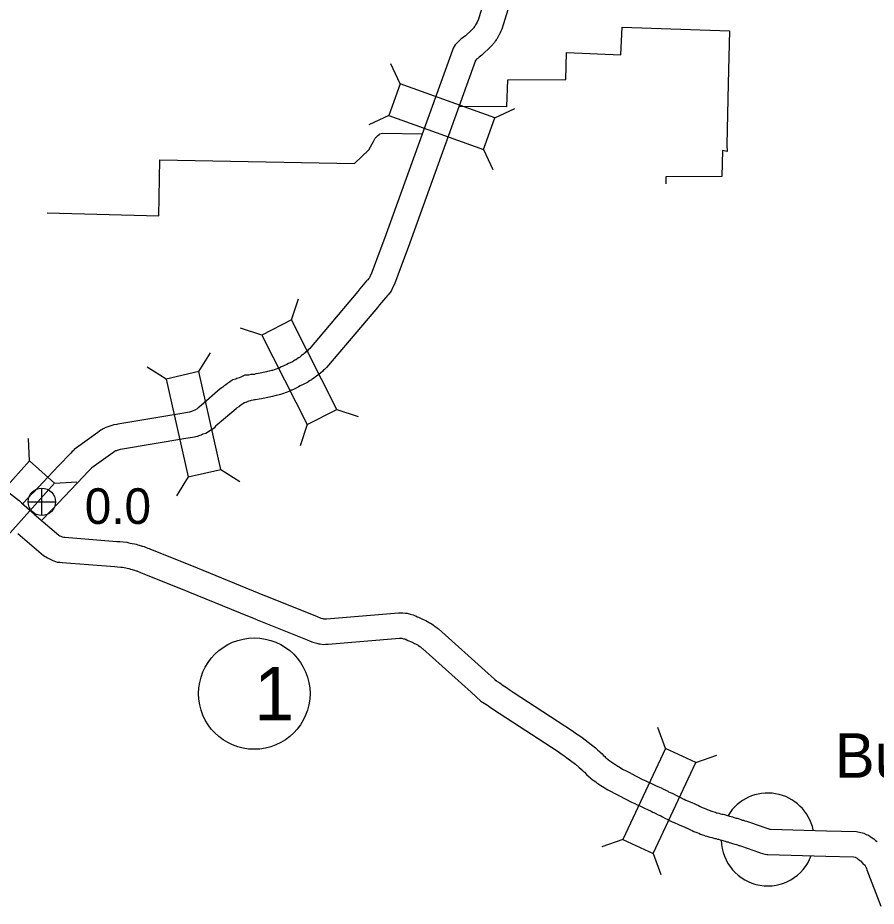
# Model space of a CAD drawing. Extents: x -939622 to -934245, y 1383184 to 1385301.
# Drawn here: x -936362.87 to -936332.37, y 1384475.07 to 1384506.64 of the extents above; entities that cross this region are included whole.
import ezdxf

# ---------------------------------------------------------------- set-up
doc = ezdxf.new("R2010")
doc.units = 0
for name, color, linetype in [('Level 10', 7, 'Continuous'), ('Level 20', 7, 'Continuous'), ('Level 24', 7, 'Continuous'), ('Level 25', 7, 'Continuous'), ('Level 26', 7, 'Continuous'), ('Level 27', 7, 'Continuous'), ('Level 7', 7, 'Continuous')]:
    doc.layers.add(name, color=color, linetype=linetype)

msp = doc.modelspace()

# ---------------------------------------------------------------- linework, layer by layer
at = {"layer": 'Level 10'}
for points in [[(-936346.107, 1384507.899), (-936346.516, 1384506.555), (-936346.553, 1384506.471), (-936346.563, 1384506.455), (-936346.578, 1384506.427), (-936346.601, 1384506.393), (-936346.612, 1384506.37), (-936346.613, 1384506.369), (-936346.631, 1384506.342), (-936346.639, 1384506.329), (-936346.664, 1384506.295), (-936346.67, 1384506.283), (-936346.714, 1384506.239), (-936346.761, 1384506.192), (-936346.92, 1384506.04), (-936346.964, 1384506), (-936347.041, 1384505.939), (-936347.057, 1384505.925), (-936347.114, 1384505.89), (-936347.173, 1384505.83), (-936347.221, 1384505.788), (-936347.285, 1384505.723), (-936347.324, 1384505.674), (-936347.395, 1384505.566), (-936347.428, 1384505.494), (-936349.839, 1384498.796), (-936349.972, 1384498.452), (-936350.316, 1384497.53), (-936350.356, 1384497.448), (-936350.377, 1384497.4), (-936350.408, 1384497.364), (-936350.436, 1384497.331), (-936350.451, 1384497.313), (-936350.473, 1384497.291), (-936350.714, 1384497.006), (-936350.782, 1384496.919), (-936352.508, 1384494.881), (-936352.548, 1384494.836), (-936352.577, 1384494.808), (-936352.629, 1384494.764), (-936352.658, 1384494.732), (-936352.693, 1384494.708), (-936352.733, 1384494.677)], [(-936345.249, 1384507.627), (-936345.671, 1384506.24), (-936345.702, 1384506.17), (-936345.725, 1384506.108), (-936345.776, 1384506.016), (-936345.784, 1384506.003), (-936345.81, 1384505.956), (-936345.854, 1384505.884), (-936345.872, 1384505.857), (-936345.894, 1384505.822), (-936345.905, 1384505.808), (-936345.928, 1384505.766), (-936345.974, 1384505.713), (-936345.995, 1384505.686), (-936346.075, 1384505.605), (-936346.13, 1384505.549), (-936346.306, 1384505.381), (-936346.381, 1384505.313), (-936346.472, 1384505.242), (-936346.527, 1384505.195), (-936346.546, 1384505.183), (-936346.568, 1384505.164), (-936346.603, 1384505.123), (-936346.605, 1384505.122), (-936348.996, 1384498.481), (-936349.131, 1384498.133), (-936349.488, 1384497.172), (-936349.538, 1384497.073), (-936349.566, 1384497.005), (-936349.581, 1384496.982), (-936349.605, 1384496.923), (-936349.705, 1384496.791), (-936349.733, 1384496.769), (-936349.744, 1384496.757), (-936349.777, 1384496.715), (-936349.809, 1384496.683), (-936350.016, 1384496.437), (-936350.085, 1384496.35), (-936351.829, 1384494.29), (-936351.902, 1384494.208), (-936351.975, 1384494.139), (-936352.001, 1384494.117), (-936352.035, 1384494.079), (-936352.112, 1384494.014), (-936352.164, 1384493.98), (-936352.178, 1384493.969)], [(-936352.735, 1384494.676), (-936352.783, 1384494.637), (-936352.818, 1384494.607), (-936352.851, 1384494.583), (-936352.861, 1384494.574), (-936352.89, 1384494.558), (-936352.943, 1384494.522), (-936352.991, 1384494.489), (-936352.992, 1384494.489), (-936353.021, 1384494.473), (-936353.057, 1384494.449), (-936353.074, 1384494.441), (-936353.113, 1384494.42), (-936353.247, 1384494.357), (-936353.312, 1384494.319), (-936353.367, 1384494.293), (-936353.437, 1384494.258), (-936353.509, 1384494.231), (-936353.562, 1384494.202), (-936353.764, 1384494.13), (-936353.817, 1384494.112), (-936353.819, 1384494.111), (-936353.857, 1384494.106), (-936353.934, 1384494.085), (-936353.998, 1384494.067), (-936354.036, 1384494.055), (-936354.313, 1384494.002), (-936354.415, 1384493.984), (-936354.466, 1384493.97), (-936354.502, 1384493.966), (-936354.585, 1384493.961), (-936354.671, 1384493.941), (-936354.684, 1384493.939), (-936354.796, 1384493.939), (-936354.945, 1384493.869), (-936355.006, 1384493.847), (-936355.082, 1384493.817), (-936355.123, 1384493.803), (-936355.229, 1384493.772), (-936355.329, 1384493.699), (-936355.34, 1384493.69), (-936355.346, 1384493.686), (-936355.413, 1384493.645), (-936355.471, 1384493.602), (-936355.544, 1384493.555), (-936355.584, 1384493.518), (-936355.623, 1384493.491), (-936355.678, 1384493.449), (-936356.354, 1384492.864), (-936356.459, 1384492.782), (-936356.495, 1384492.741), (-936356.498, 1384492.739), (-936356.58, 1384492.698), (-936356.64, 1384492.673), (-936356.73, 1384492.643), (-936356.764, 1384492.626), (-936357.114, 1384492.567)], [(-936352.176, 1384493.97), (-936352.211, 1384493.942), (-936352.254, 1384493.906), (-936352.293, 1384493.876), (-936352.349, 1384493.83), (-936352.416, 1384493.792), (-936352.435, 1384493.779), (-936352.483, 1384493.746), (-936352.536, 1384493.711), (-936352.565, 1384493.696), (-936352.601, 1384493.671), (-936352.657, 1384493.643), (-936352.708, 1384493.616), (-936352.83, 1384493.558), (-936352.891, 1384493.523), (-936352.974, 1384493.483), (-936353.077, 1384493.433), (-936353.131, 1384493.412), (-936353.15, 1384493.402), (-936353.206, 1384493.374), (-936353.463, 1384493.282), (-936353.53, 1384493.258), (-936353.624, 1384493.229), (-936353.681, 1384493.221), (-936353.694, 1384493.218), (-936353.738, 1384493.205), (-936353.814, 1384493.181), (-936354.148, 1384493.117), (-936354.214, 1384493.105), (-936354.295, 1384493.083), (-936354.427, 1384493.068), (-936354.457, 1384493.067), (-936354.504, 1384493.056), (-936354.577, 1384493.045), (-936354.689, 1384493.004), (-936354.769, 1384492.973), (-936354.816, 1384492.957), (-936354.87, 1384492.923), (-936354.911, 1384492.897), (-936354.96, 1384492.862), (-936354.989, 1384492.843), (-936355.02, 1384492.814), (-936355.095, 1384492.762), (-936355.112, 1384492.749), (-936355.781, 1384492.17), (-936355.838, 1384492.125), (-936355.894, 1384492.062), (-936355.989, 1384491.995), (-936356.191, 1384491.873), (-936356.294, 1384491.841), (-936356.309, 1384491.837), (-936356.327, 1384491.829), (-936356.327, 1384491.829), (-936356.357, 1384491.814), (-936356.397, 1384491.8), (-936356.491, 1384491.765), (-936356.588, 1384491.743), (-936356.964, 1384491.679)], [(-936357.113, 1384492.567), (-936359.313, 1384492.195), (-936359.355, 1384492.186), (-936359.46, 1384492.177), (-936359.563, 1384492.14), (-936359.594, 1384492.128), (-936359.744, 1384492.081), (-936359.837, 1384492.031), (-936359.875, 1384492.008), (-936359.916, 1384491.984), (-936359.97, 1384491.949), (-936360.027, 1384491.905), (-936360.783, 1384491.364), (-936360.863, 1384491.302), (-936360.906, 1384491.253), (-936360.935, 1384491.223), (-936360.989, 1384491.169), (-936361.416, 1384490.721)], [(-936356.963, 1384491.679), (-936359.148, 1384491.31), (-936359.226, 1384491.294), (-936359.263, 1384491.291), (-936359.339, 1384491.261), (-936359.363, 1384491.257), (-936359.393, 1384491.248), (-936359.413, 1384491.235), (-936359.444, 1384491.217), (-936359.455, 1384491.21), (-936359.494, 1384491.181), (-936360.242, 1384490.644), (-936360.296, 1384490.59), (-936360.344, 1384490.542), (-936360.764, 1384490.1)], [(-936361.416, 1384490.721), (-936362.327, 1384489.764)], [(-936363.56, 1384490.06), (-936362.806, 1384489.472), (-936362.737, 1384489.407), (-936362.64, 1384489.319), (-936362.276, 1384488.998)], [(-936360.764, 1384490.1), (-936361.675, 1384489.143)], [(-936362.336, 1384489.755), (-936362.694, 1384489.378)], [(-936362.281, 1384489.002), (-936361.411, 1384488.258), (-936361.375, 1384488.234), (-936361.335, 1384488.216), (-936361.296, 1384488.195), (-936361.236, 1384488.184), (-936361.193, 1384488.178), (-936359.354, 1384488.034), (-936359.245, 1384488.025), (-936359.12, 1384488.014), (-936358.996, 1384488.002), (-936358.918, 1384487.984), (-936358.87, 1384487.976), (-936358.804, 1384487.962), (-936358.724, 1384487.945), (-936358.664, 1384487.931), (-936358.602, 1384487.914), (-936358.561, 1384487.901), (-936358.524, 1384487.891), (-936358.489, 1384487.878), (-936358.473, 1384487.873), (-936358.437, 1384487.862), (-936358.381, 1384487.85), (-936358.304, 1384487.821), (-936358.248, 1384487.798), (-936358.198, 1384487.778), (-936358.171, 1384487.767)], [(-936361.684, 1384489.134), (-936362.003, 1384488.799)], [(-936362.866, 1384488.318), (-936361.952, 1384487.536), (-936361.814, 1384487.446), (-936361.74, 1384487.411), (-936361.699, 1384487.389), (-936361.624, 1384487.355), (-936361.586, 1384487.343), (-936361.473, 1384487.298), (-936361.395, 1384487.298), (-936361.377, 1384487.294), (-936361.288, 1384487.283), (-936359.426, 1384487.137), (-936359.325, 1384487.129), (-936359.205, 1384487.117), (-936359.142, 1384487.112), (-936359.094, 1384487.1), (-936359.035, 1384487.091), (-936358.986, 1384487.081), (-936358.923, 1384487.068), (-936358.887, 1384487.059), (-936358.859, 1384487.051), (-936358.81, 1384487.035), (-936358.799, 1384487.032), (-936358.774, 1384487.022), (-936358.724, 1384487.009), (-936358.664, 1384486.99), (-936358.636, 1384486.984), (-936358.635, 1384486.984), (-936358.589, 1384486.965), (-936358.537, 1384486.944), (-936358.508, 1384486.932)], [(-936358.171, 1384487.767), (-936356.493, 1384487.089), (-936354.306, 1384486.195), (-936354.098, 1384486.111)], [(-936358.508, 1384486.932), (-936356.832, 1384486.255), (-936354.644, 1384485.361), (-936354.434, 1384485.276)], [(-936354.087, 1384486.107), (-936352.233, 1384485.361), (-936352.128, 1384485.315), (-936352.106, 1384485.306), (-936352.104, 1384485.305), (-936352.036, 1384485.293), (-936352.001, 1384485.283), (-936351.946, 1384485.283), (-936351.904, 1384485.285), (-936349.345, 1384485.499), (-936349.267, 1384485.499), (-936349.188, 1384485.499), (-936349.093, 1384485.489), (-936349.031, 1384485.478), (-936348.922, 1384485.451), (-936348.821, 1384485.421), (-936348.77, 1384485.397), (-936348.73, 1384485.384), (-936348.673, 1384485.353), (-936348.637, 1384485.338), (-936348.517, 1384485.282), (-936348.433, 1384485.247), (-936348.372, 1384485.217), (-936348.308, 1384485.185), (-936348.273, 1384485.164), (-936348.235, 1384485.144), (-936348.204, 1384485.127), (-936348.142, 1384485.092), (-936348.095, 1384485.054), (-936348.071, 1384485.038), (-936348.005, 1384484.991), (-936347.97, 1384484.961), (-936347.956, 1384484.949), (-936347.917, 1384484.922), (-936346.151, 1384483.338), (-936345.841, 1384483.051)], [(-936354.423, 1384485.272), (-936352.581, 1384484.531), (-936352.482, 1384484.488), (-936352.39, 1384484.449), (-936352.296, 1384484.426), (-936352.238, 1384484.415), (-936352.177, 1384484.398), (-936352.121, 1384484.389), (-936352.023, 1384484.37), (-936351.939, 1384484.383), (-936351.92, 1384484.383), (-936351.843, 1384484.387), (-936349.306, 1384484.599), (-936349.264, 1384484.599), (-936349.235, 1384484.599), (-936349.221, 1384484.598), (-936349.218, 1384484.597), (-936349.218, 1384484.597), (-936349.159, 1384484.576), (-936349.127, 1384484.571), (-936349.101, 1384484.559), (-936349.087, 1384484.554), (-936349.066, 1384484.543), (-936349.005, 1384484.516), (-936348.88, 1384484.459), (-936348.808, 1384484.428), (-936348.773, 1384484.411), (-936348.74, 1384484.395), (-936348.715, 1384484.38), (-936348.663, 1384484.352), (-936348.648, 1384484.344), (-936348.629, 1384484.329), (-936348.581, 1384484.296), (-936348.563, 1384484.284), (-936348.55, 1384484.272), (-936348.498, 1384484.23), (-936348.477, 1384484.215), (-936346.757, 1384482.673), (-936346.418, 1384482.359)], [(-936345.918, 1384483.108), (-936345.742, 1384483.004), (-936345.624, 1384482.917), (-936345.567, 1384482.877), (-936345.505, 1384482.837), (-936345.378, 1384482.747), (-936345.271, 1384482.675), (-936343.162, 1384481.307), (-936343.012, 1384481.197), (-936342.901, 1384481.122), (-936342.821, 1384481.064), (-936342.497, 1384480.818), (-936342.348, 1384480.692), (-936342.254, 1384480.611), (-936342.202, 1384480.566), (-936342.174, 1384480.541), (-936342.109, 1384480.481), (-936342.068, 1384480.435), (-936342.063, 1384480.43), (-936342.012, 1384480.386), (-936341.986, 1384480.354), (-936341.97, 1384480.341), (-936341.91, 1384480.292), (-936341.898, 1384480.279), (-936341.828, 1384480.238), (-936341.758, 1384480.184), (-936341.652, 1384480.112), (-936341.551, 1384480.046), (-936341.506, 1384480.019), (-936341.451, 1384479.987), (-936341.358, 1384479.931), (-936341.277, 1384479.891), (-936341.085, 1384479.796)], [(-936346.418, 1384482.359), (-936346.241, 1384482.253), (-936346.148, 1384482.185), (-936346.068, 1384482.129), (-936346.009, 1384482.091), (-936345.89, 1384482.008), (-936345.769, 1384481.925), (-936343.673, 1384480.566), (-936343.529, 1384480.46), (-936343.419, 1384480.386), (-936343.36, 1384480.342), (-936343.059, 1384480.115), (-936342.932, 1384480.008), (-936342.845, 1384479.933), (-936342.795, 1384479.889), (-936342.776, 1384479.872), (-936342.75, 1384479.848), (-936342.737, 1384479.834), (-936342.668, 1384479.756), (-936342.573, 1384479.671), (-936342.535, 1384479.64), (-936342.529, 1384479.635), (-936342.477, 1384479.579), (-936342.387, 1384479.522), (-936342.334, 1384479.492), (-936342.29, 1384479.457), (-936342.15, 1384479.361), (-936342.029, 1384479.283), (-936341.965, 1384479.245), (-936341.906, 1384479.211), (-936341.789, 1384479.141), (-936341.678, 1384479.086), (-936341.486, 1384478.99)], [(-936341.076, 1384479.791), (-936340.67, 1384479.578), (-936340.578, 1384479.537), (-936340.483, 1384479.493), (-936340.378, 1384479.444), (-936340.284, 1384479.399), (-936340.206, 1384479.362), (-936340.126, 1384479.322), (-936340.004, 1384479.271), (-936339.923, 1384479.234), (-936339.847, 1384479.199), (-936339.776, 1384479.155), (-936339.745, 1384479.139), (-936339.685, 1384479.116), (-936339.617, 1384479.082), (-936339.546, 1384479.047), (-936339.459, 1384479), (-936339.395, 1384478.968), (-936339.317, 1384478.935), (-936339.252, 1384478.895), (-936339.245, 1384478.891), (-936339.195, 1384478.87), (-936339.131, 1384478.843), (-936339.068, 1384478.814), (-936338.982, 1384478.775), (-936338.895, 1384478.738), (-936338.841, 1384478.714), (-936338.769, 1384478.689), (-936338.687, 1384478.648), (-936338.642, 1384478.623), (-936338.605, 1384478.607), (-936338.548, 1384478.582), (-936338.486, 1384478.555), (-936338.422, 1384478.527), (-936338.376, 1384478.512), (-936338.301, 1384478.482), (-936338.261, 1384478.462), (-936338.245, 1384478.456), (-936338.211, 1384478.444), (-936338.168, 1384478.431), (-936338.095, 1384478.407), (-936338.062, 1384478.395), (-936338.052, 1384478.392), (-936338.017, 1384478.385), (-936337.964, 1384478.371), (-936337.902, 1384478.357), (-936337.852, 1384478.345), (-936337.808, 1384478.335), (-936337.754, 1384478.323), (-936337.649, 1384478.292), (-936337.617, 1384478.282), (-936337.578, 1384478.273), (-936337.52, 1384478.254), (-936337.473, 1384478.24), (-936337.427, 1384478.226), (-936337.381, 1384478.213), (-936337.347, 1384478.202), (-936337.311, 1384478.193), (-936337.234, 1384478.169), (-936337.18, 1384478.151), (-936337.13, 1384478.133), (-936337.088, 1384478.123), (-936337.037, 1384478.106), (-936336.978, 1384478.09), (-936336.937, 1384478.075), (-936336.873, 1384478.055), (-936336.29, 1384477.852), (-936336.223, 1384477.834), (-936336.18, 1384477.816), (-936336.159, 1384477.809), (-936336.122, 1384477.803), (-936334.139, 1384477.744), (-936333.066, 1384477.719), (-936332.805, 1384477.663), (-936332.723, 1384477.622), (-936332.647, 1384477.592), (-936332.578, 1384477.544), (-936332.544, 1384477.522), (-936332.455, 1384477.461), (-936332.398, 1384477.407), (-936332.339, 1384477.367)], [(-936341.495, 1384478.995), (-936341.06, 1384478.766), (-936340.948, 1384478.717), (-936340.863, 1384478.677), (-936340.764, 1384478.631), (-936340.672, 1384478.587), (-936340.6, 1384478.553), (-936340.5, 1384478.503), (-936340.364, 1384478.446), (-936340.3, 1384478.417), (-936340.275, 1384478.405), (-936340.22, 1384478.371), (-936340.113, 1384478.316), (-936340.046, 1384478.29), (-936340.018, 1384478.277), (-936339.958, 1384478.247), (-936339.877, 1384478.203), (-936339.778, 1384478.153), (-936339.73, 1384478.132), (-936339.687, 1384478.106), (-936339.622, 1384478.074), (-936339.545, 1384478.041), (-936339.496, 1384478.02), (-936339.444, 1384477.996), (-936339.344, 1384477.951), (-936339.251, 1384477.911), (-936339.167, 1384477.875), (-936339.119, 1384477.858), (-936339.105, 1384477.851), (-936339.042, 1384477.816), (-936338.971, 1384477.785), (-936338.908, 1384477.757), (-936338.844, 1384477.729), (-936338.746, 1384477.686), (-936338.684, 1384477.666), (-936338.669, 1384477.66), (-936338.613, 1384477.632), (-936338.545, 1384477.608), (-936338.495, 1384477.59), (-936338.442, 1384477.574), (-936338.389, 1384477.556), (-936338.356, 1384477.544), (-936338.276, 1384477.518), (-936338.214, 1384477.506), (-936338.178, 1384477.497), (-936338.108, 1384477.481), (-936338.062, 1384477.47), (-936338.003, 1384477.456), (-936337.974, 1384477.45), (-936337.917, 1384477.433), (-936337.859, 1384477.414), (-936337.82, 1384477.405), (-936337.787, 1384477.394), (-936337.732, 1384477.378), (-936337.683, 1384477.363), (-936337.645, 1384477.352), (-936337.589, 1384477.334), (-936337.546, 1384477.324), (-936337.51, 1384477.312), (-936337.474, 1384477.301), (-936337.392, 1384477.271), (-936337.338, 1384477.258), (-936337.298, 1384477.245), (-936337.25, 1384477.231), (-936337.225, 1384477.222), (-936337.156, 1384477.201), (-936336.557, 1384476.992), (-936336.516, 1384476.981), (-936336.487, 1384476.969), (-936336.415, 1384476.946), (-936336.329, 1384476.918), (-936336.258, 1384476.913), (-936336.215, 1384476.905), (-936334.163, 1384476.844), (-936333.172, 1384476.822), (-936333.112, 1384476.809), (-936333.075, 1384476.794), (-936333.046, 1384476.775), (-936333.021, 1384476.758), (-936332.964, 1384476.704), (-936332.927, 1384476.679), (-936332.845, 1384476.592), (-936332.786, 1384476.543), (-936332.779, 1384476.536), (-936332.769, 1384476.524), (-936332.759, 1384476.503), (-936332.747, 1384476.479), (-936332.742, 1384476.47), (-936332.741, 1384476.466), (-936332.717, 1384476.405), (-936332.697, 1384476.365), (-936332.208, 1384475.069)]]:
    msp.add_lwpolyline(points, dxfattribs=at)
at = {"layer": 'Level 20'}
for p, q in [((-936349.277, 1384504.289), (-936349.614, 1384505.006)), ((-936349.68, 1384503.171), (-936350.396, 1384502.834)), ((-936345.924, 1384503.082), (-936345.207, 1384503.419)), ((-936346.326, 1384501.964), (-936345.989, 1384501.248)), ((-936353.139, 1384495.901), (-936352.892, 1384496.653)), ((-936354.199, 1384495.365), (-936354.952, 1384495.612)), ((-936356.439, 1384494.065), (-936356.016, 1384494.735)), ((-936357.597, 1384493.803), (-936358.267, 1384494.226)), ((-936351.531, 1384492.72), (-936350.779, 1384492.472)), ((-936352.592, 1384492.184), (-936352.839, 1384491.431)), ((-936362.45, 1384490.896), (-936362.493, 1384491.687)), ((-936355.652, 1384490.589), (-936354.982, 1384490.166)), ((-936356.811, 1384490.327), (-936357.233, 1384489.657)), ((-936361.565, 1384490.103), (-936360.774, 1384490.146)), ((-936339.857, 1384480.674), (-936340.127, 1384481.419)), ((-936338.781, 1384480.171), (-936338.037, 1384480.441)), ((-936341.368, 1384477.446), (-936342.112, 1384477.176)), ((-936340.292, 1384476.942), (-936340.022, 1384476.198))]:
    msp.add_line(p, q, dxfattribs=at)
for points in [[(-936349.68, 1384503.171), (-936346.326, 1384501.964), (-936345.924, 1384503.082), (-936349.277, 1384504.289)], [(-936351.531, 1384492.72), (-936353.139, 1384495.901), (-936354.199, 1384495.365), (-936352.592, 1384492.184)], [(-936357.597, 1384493.803), (-936356.811, 1384490.327), (-936355.652, 1384490.589), (-936356.439, 1384494.065)], [(-936363.944, 1384487.449), (-936361.565, 1384490.103), (-936362.45, 1384490.896), (-936364.829, 1384488.242)], [(-936339.857, 1384480.674), (-936341.368, 1384477.446), (-936340.292, 1384476.942), (-936338.781, 1384480.171)]]:
    msp.add_lwpolyline(points, close=True, dxfattribs=at)
at = {"layer": 'Level 24'}
for start, end in [(11.8099, 148.69), (181.0231, 339.6236)]:
    msp.add_arc((-936336.223, 1384477.441), 1.65, start, end, dxfattribs=at)
at = {"layer": 'Level 26'}
for p, q in [((-936362.014, 1384488.95), (-936362.014, 1384489.925)), ((-936362.502, 1384489.438), (-936361.527, 1384489.438))]:
    msp.add_line(p, q, dxfattribs=at)
msp.add_circle((-936362.014, 1384489.438), 0.487, dxfattribs=at)
at = {"layer": 'Level 27'}
msp.add_ellipse((-936354.466, 1384482.625), major_axis=(0, 1.98), ratio=0.999998, dxfattribs=at)
at = {"layer": 'Level 7'}
for points in [[(-936347.175, 1384503.495), (-936345.488, 1384503.486), (-936345.452, 1384504.441), (-936343.396, 1384504.451), (-936343.372, 1384505.409), (-936341.444, 1384505.326), (-936341.393, 1384506.305), (-936337.577, 1384506.177), (-936337.631, 1384504.306), (-936337.672, 1384502.118), (-936337.669, 1384501.89), (-936337.828, 1384501.923), (-936337.849, 1384501.003), (-936339.845, 1384500.99), (-936339.841, 1384500.735)], [(-936361.821, 1384499.707), (-936357.852, 1384499.604), (-936357.816, 1384501.59), (-936350.907, 1384501.457), (-936350.39, 1384501.943), (-936350.28, 1384502.162), (-936350.229, 1384502.241), (-936350.169, 1384502.361), (-936350.148, 1384502.385), (-936350.128, 1384502.415), (-936350.11, 1384502.424), (-936350.071, 1384502.457), (-936350.026, 1384502.497), (-936350.002, 1384502.512), (-936349.957, 1384502.53), (-936349.909, 1384502.539), (-936348.505, 1384502.52)]]:
    msp.add_lwpolyline(points, dxfattribs=at)

# ---------------------------------------------------------------- texts
at = {"layer": 'Level 24'}
msp.add_text('Burnville', height=1.584, dxfattribs=at).set_placement((-936333.836, 1384479.632))
at = {"layer": 'Level 25'}
msp.add_text('0.0', height=1.2672, dxfattribs=at).set_placement((-936360.489, 1384488.654))
at = {"layer": 'Level 27'}
msp.add_text('1', height=1.901, dxfattribs=at).set_placement((-936354.466, 1384481.674))

doc.saveas('drawing.dxf')
